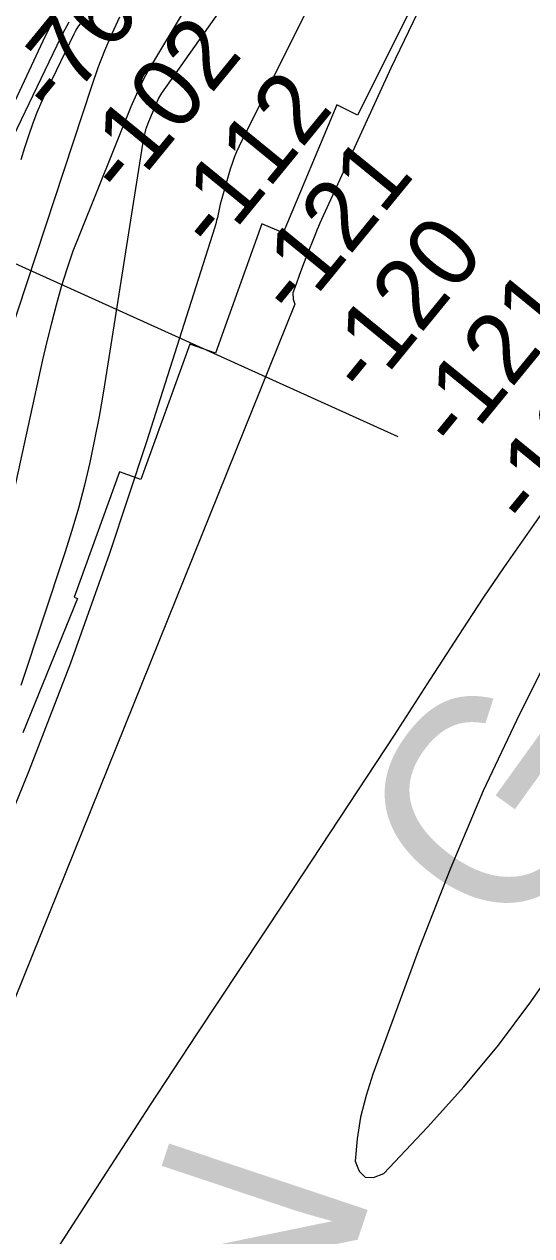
# Model space of a CAD drawing. Extents: x 3683402 to 3721514, y 487807 to 513565.
# Drawn here: x 3711417 to 3711901, y 503506 to 504665 of the extents above; entities that cross this region are included whole.
import ezdxf

# ---------------------------------------------------------------- set-up
doc = ezdxf.new("R2010")
doc.units = 0
for name, color, linetype in [('V-RIVR-IDEN', 7, 'Continuous'), ('V-RIVR-RANG', 7, 'Continuous'), ('V-RRAP-RVMT', 7, 'Continuous'), ('V-TOPO-MAJR', 7, 'Continuous'), ('V-TOPO-MINR', 7, 'Continuous')]:
    doc.layers.add(name, color=color, linetype=linetype)

msp = doc.modelspace()

# ---------------------------------------------------------------- linework, layer by layer
at = {"layer": 'V-RIVR-RANG'}
msp.add_line((3710916.9, 504657.5), (3711773.5, 504270.3), dxfattribs=at)
at = {"layer": 'V-RRAP-RVMT'}
for p, q in [((3711798.8, 504705.2), (3711734.9, 504577.7)), ((3711715.1, 504587.3), (3711663.9, 504465.2)), ((3711734.9, 504577.7), (3711715.1, 504587.3)), ((3711643.5, 504473.8), (3711599.2, 504349.9)), ((3711663.9, 504465.2), (3711643.5, 504473.8)), ((3711574.7, 504358.5), (3711528.1, 504229.1)), ((3711599.2, 504349.9), (3711574.7, 504358.5)), ((3711507.5, 504236.4), (3711464.5, 504116.6)), ((3711528.1, 504229.1), (3711507.5, 504236.4)), ((3711467.6, 504115.3), (3711415.2, 503987)), ((3711464.5, 504116.6), (3711467.6, 504115.3))]:
    msp.add_line(p, q, dxfattribs=at)
at = {"layer": 'V-TOPO-MAJR'}
for points in [[(3711681.5, 504788.3), (3711547.9, 504598.7), (3711546.8, 504597.1), (3711545.8, 504595.5), (3711545, 504593.8), (3711544.2, 504592.1), (3711535.4, 504571.2), (3711534.4, 504568.6), (3711533.4, 504566), (3711532.6, 504563.4), (3711531.9, 504560.7), (3711531.2, 504558), (3711530.7, 504555.3), (3711530.1, 504552.6), (3711529.7, 504549.8), (3711495.7, 504333.8), (3711492, 504311.6), (3711488.1, 504289.5), (3711483.7, 504267.5), (3711479.2, 504245.5), (3711474.1, 504223.6), (3711468.5, 504201.9), (3711462.2, 504180.4), (3711455.5, 504159), (3711413.5, 504032.1)], [(3711448.5, 504675.6), (3711441.2, 504662), (3711434.4, 504648.2), (3711325.2, 504414.6), (3711305.5, 504370.3), (3711286.9, 504325.6), (3711270.1, 504280.1), (3711254.5, 504234.3), (3711239.9, 504188), (3711225.6, 504141.7), (3711211.6, 504095.2), (3711197.9, 504048.7), (3711190.3, 504022.3), (3711172.6, 503962.6), (3711154.6, 503903.1), (3711135.9, 503843.7), (3711116.8, 503784.5), (3711022.6, 503497.6)]]:
    msp.add_lwpolyline(points, dxfattribs=at)
at = {"layer": 'V-TOPO-MINR'}
for points in [[(3711591.1, 504714), (3711541.9, 504632.1), (3711535.4, 504620.8), (3711529.3, 504609.3), (3711523.8, 504597.5), (3711518.6, 504585.5), (3711469.7, 504464.1), (3711463.2, 504447.4), (3711457.3, 504430.4), (3711451.9, 504413.3), (3711447, 504396), (3711442.6, 504378.6), (3711438.3, 504361.1), (3711434.2, 504343.6), (3711430.3, 504326.1), (3711403, 504200.4)], [(3711683.9, 504672.9), (3711622, 504548), (3711619.5, 504542.6), (3711617.2, 504537.1), (3711615.2, 504531.5), (3711613.4, 504525.8), (3711604.7, 504495.7), (3711603.9, 504492.5), (3711603.1, 504489.4), (3711602.4, 504486.2), (3711601.8, 504483), (3711601.1, 504479.8), (3711600.4, 504476.7), (3711599.6, 504473.5), (3711598.7, 504470.4), (3711533.2, 504264.2), (3711498, 504158.5), (3711460.9, 504053.6), (3711420.8, 503949.7), (3711378.8, 503846.5), (3711159.4, 503329.2)], [(3711792.3, 504675.5), (3711779.4, 504649), (3711766.9, 504622.4), (3711700.6, 504477.8), (3711699, 504474.4), (3711697.6, 504471), (3711696.1, 504467.5), (3711694.7, 504464.1), (3711685.7, 504441), (3711682.5, 504432.7), (3711679.4, 504424.4), (3711676.3, 504416), (3711673.3, 504407.6), (3711673.4, 504401.6), (3711675.1, 504396.9), (3711244.5, 503328.7)], [(3711459.3, 504666.6), (3711455.4, 504659.5), (3711451.6, 504652.3), (3711382.8, 504509.2)], [(3711507.8, 504671.2), (3711500.3, 504655.2), (3711493.3, 504639.1), (3711486.9, 504622.7), (3711481.1, 504606), (3711401.4, 504363.1)], [(3711470.3, 504665.3), (3711468.5, 504662.9), (3711466.9, 504660.3), (3711465.4, 504657.7), (3711463.9, 504655), (3711438.5, 504602), (3711433.5, 504591.1), (3711428.8, 504580.2), (3711424.6, 504569), (3711420.6, 504557.8), (3711416.9, 504546.4), (3711413.3, 504535)], [(3711914.7, 504202.1), (3711894.4, 504173.5), (3711874.4, 504144.7), (3711854.8, 504115.6), (3711835.6, 504086.3), (3711804.5, 504038.2), (3711769.9, 503984.7), (3711735.1, 503931.3), (3711700.1, 503878.1), (3711665, 503824.9), (3711581.6, 503699), (3711536.4, 503630.3), (3711491.6, 503561.4), (3711447.3, 503492.1)], [(3711926.1, 504077.2), (3711889.6, 504004.7), (3711855.1, 503931.3), (3711823.5, 503856.6), (3711794, 503781), (3711749.5, 503660.5), (3711743.1, 503640.1), (3711737.9, 503619.5), (3711734.6, 503598.5), (3711732.7, 503577.3), (3711736.7, 503567.7), (3711742.3, 503561.9), (3711750.4, 503561.8), (3711760.1, 503565.6), (3711801.9, 503609.9), (3711836.4, 503648.5), (3711869.6, 503688.2), (3711900.6, 503729.6), (3711930.1, 503772.1)]]:
    msp.add_lwpolyline(points, dxfattribs=at)

# ---------------------------------------------------------------- texts
at = {"layer": 'V-RIVR-IDEN'}
for s, rotation, p in [('G', 54.2756, (3711883.9, 503779.3)), ('N', 71.4989, (3711690.3, 503368.2))]:
    msp.add_text(s, height=200, rotation=rotation, dxfattribs=at).set_placement(p)
at = {"layer": 'V-RIVR-RANG'}
for s, p in [('-27', (3711368.4, 504635.7)), ('-76', (3711447.4, 504574.3)), ('-102', (3711513, 504496.6)), ('-112', (3711599.6, 504444.6)), ('-121', (3711676.8, 504380.9)), ('-120', (3711744.7, 504306)), ('-121', (3711831.4, 504254)), ('-129', (3711900, 504180))]:
    msp.add_text(s, height=67, rotation=50.7613, dxfattribs=at).set_placement(p)

doc.saveas('drawing.dxf')
